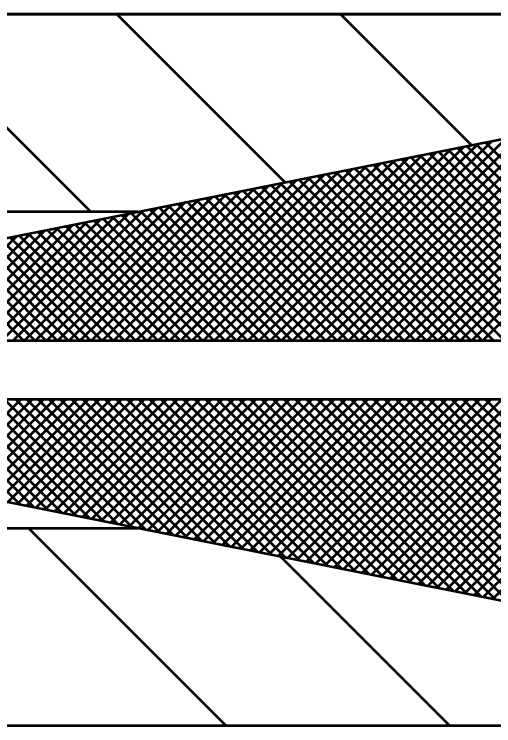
# Model space of a CAD drawing. Extents: x -1 to 679, y 0 to 440.
# Drawn here: x 153.3 to 159.36, y 378.6 to 387.6 of the extents above; entities that cross this region are included whole.
import ezdxf

# ---------------------------------------------------------------- set-up
doc = ezdxf.new("R2010")
doc.units = 0
doc.header["$LTSCALE"] = 0.8
doc.layers.add('1', color=7, linetype='Continuous', lineweight=53)

msp = doc.modelspace()

# ---------------------------------------------------------------- linework, layer by layer
at = {"layer": '1'}
for p, q in [((167.8587, 387.6011), (141.4252, 387.6011)), ((154.2673, 385.1011), (151.7673, 387.6011)), ((156.7229, 385.4739), (154.5957, 387.6011)), ((159.0799, 385.9453), (157.4242, 387.6011)), ((157.2449, 383.4761), (159.8699, 386.1011)), ((157.3863, 383.4761), (160.0113, 386.1011)), ((157.5278, 383.4761), (160.1528, 386.1011)), ((157.6693, 383.4761), (160.2943, 386.1011)), ((157.8107, 383.4761), (160.4357, 386.1011)), ((157.9521, 383.4761), (160.5771, 386.1011)), ((158.0935, 383.4761), (160.7185, 386.1011)), ((158.2349, 383.4761), (160.8599, 386.1011)), ((158.3763, 383.4761), (161.0013, 386.1011)), ((158.5178, 383.4761), (161.1428, 386.1011)), ((158.6592, 383.4761), (161.2842, 386.1011)), ((158.8006, 383.4761), (161.4256, 386.1011)), ((158.942, 383.4761), (161.567, 386.1011)), ((159.0834, 383.4761), (161.7084, 386.1011)), ((159.2248, 383.4761), (161.8498, 386.1011)), ((156.9621, 383.4761), (159.5192, 386.0332)), ((157.1035, 383.4761), (159.696, 386.0686)), ((156.5378, 383.4761), (158.9889, 385.9272)), ((156.6792, 383.4761), (159.1657, 385.9625)), ((156.8207, 383.4761), (159.3424, 385.9978)), ((161.477, 383.4761), (159.0197, 385.9333)), ((161.6184, 383.4761), (159.1377, 385.9569)), ((161.7598, 383.4761), (159.2555, 385.9804)), ((156.255, 383.4761), (158.6353, 385.8564)), ((156.3964, 383.4761), (158.8121, 385.8918)), ((160.9113, 383.4761), (158.5483, 385.839)), ((161.0528, 383.4761), (158.6662, 385.8626)), ((161.1942, 383.4761), (158.7841, 385.8862)), ((161.3356, 383.4761), (158.9019, 385.9097)), ((155.8307, 383.4761), (158.105, 385.7503)), ((155.9722, 383.4761), (158.2817, 385.7857)), ((156.1136, 383.4761), (158.4586, 385.8211)), ((160.3457, 383.4761), (158.077, 385.7448)), ((160.4871, 383.4761), (158.1948, 385.7683)), ((160.6285, 383.4761), (158.3127, 385.7919)), ((160.7699, 383.4761), (158.4305, 385.8154)), ((155.5479, 383.4761), (157.7514, 385.6797)), ((155.6893, 383.4761), (157.9282, 385.715)), ((159.7799, 383.4761), (157.6056, 385.6505)), ((159.9213, 383.4761), (157.7234, 385.674)), ((160.0627, 383.4761), (157.8413, 385.6976)), ((160.2042, 383.4761), (157.9591, 385.7212)), ((155.1237, 383.4761), (157.2211, 385.5736)), ((155.2651, 383.4761), (157.3979, 385.6089)), ((155.4065, 383.4761), (157.5747, 385.6442)), ((159.3557, 383.4761), (157.252, 385.5797)), ((159.4971, 383.4761), (157.3698, 385.6033)), ((159.6385, 383.4761), (157.4878, 385.6269)), ((154.8407, 383.4761), (156.8676, 385.5028)), ((154.9822, 383.4761), (157.0443, 385.5383)), ((158.79, 383.4761), (156.7806, 385.4855)), ((158.9314, 383.4761), (156.8984, 385.509)), ((159.0728, 383.4761), (157.0163, 385.5326)), ((159.2142, 383.4761), (157.1342, 385.5562)), ((154.4165, 383.4761), (156.3372, 385.3968)), ((154.5579, 383.4761), (156.514, 385.4322)), ((154.6993, 383.4761), (156.6908, 385.4675)), ((158.2243, 383.4761), (156.3092, 385.3912)), ((158.3657, 383.4761), (156.4271, 385.4147)), ((158.5072, 383.4761), (156.5449, 385.4383)), ((158.6486, 383.4761), (156.6627, 385.4619)), ((153.9922, 383.4761), (155.8069, 385.2908)), ((154.1337, 383.4761), (155.9837, 385.3261)), ((154.2751, 383.4761), (156.1605, 385.3614)), ((157.6586, 383.4761), (155.8378, 385.2969)), ((157.8001, 383.4761), (155.9557, 385.3205)), ((157.9415, 383.4761), (156.0735, 385.3441)), ((158.0829, 383.4761), (156.1913, 385.3676)), ((153.7094, 383.4761), (155.4533, 385.22)), ((153.8508, 383.4761), (155.6302, 385.2554)), ((157.0929, 383.4761), (155.3664, 385.2027)), ((157.2343, 383.4761), (155.4843, 385.2262)), ((157.3757, 383.4761), (155.6021, 385.2498)), ((157.5172, 383.4761), (155.7199, 385.2733)), ((153.2852, 383.4761), (154.923, 385.1139)), ((153.4266, 383.4761), (155.0998, 385.1493)), ((153.568, 383.4761), (155.2766, 385.1847)), ((156.6687, 383.4761), (155.0128, 385.1319)), ((156.8101, 383.4761), (155.1307, 385.1555)), ((156.9515, 383.4761), (155.2485, 385.1791)), ((153.0023, 383.4761), (154.5695, 385.0433)), ((153.1437, 383.4761), (154.7463, 385.0786)), ((156.103, 383.4761), (154.5414, 385.0377)), ((156.2444, 383.4761), (154.6592, 385.0612)), ((156.3858, 383.4761), (154.7772, 385.0847)), ((156.5272, 383.4761), (154.895, 385.1083)), ((152.5781, 383.4761), (154.0392, 384.9372)), ((152.7195, 383.4761), (154.2159, 384.9725)), ((152.8609, 383.4761), (154.3927, 385.0079)), ((155.5373, 383.4761), (154.07, 384.9433)), ((155.6788, 383.4761), (154.1879, 384.9669)), ((155.8202, 383.4761), (154.3057, 384.9905)), ((155.9616, 383.4761), (154.4236, 385.0141)), ((152.2952, 383.4761), (153.6856, 384.8665)), ((152.4367, 383.4761), (153.8623, 384.9018)), ((154.9716, 383.4761), (153.5986, 384.8491)), ((155.113, 383.4761), (153.7165, 384.8727)), ((155.2545, 383.4761), (153.8343, 384.8963)), ((155.3959, 383.4761), (153.9522, 384.9197)), ((152.0123, 383.4761), (153.332, 384.7957)), ((152.1538, 383.4761), (153.5088, 384.8311)), ((154.4059, 383.4761), (153.1273, 384.7548)), ((154.5473, 383.4761), (153.2451, 384.7783)), ((154.6887, 383.4761), (153.3629, 384.8019)), ((154.8302, 383.4761), (153.4808, 384.8255)), ((153.8402, 383.4761), (152.6558, 384.6605)), ((153.9817, 383.4761), (152.7737, 384.6841)), ((154.1231, 383.4761), (152.8915, 384.7077)), ((154.2645, 383.4761), (153.0093, 384.7312)), ((153.416, 383.4761), (152.3022, 384.5898)), ((153.5574, 383.4761), (152.4201, 384.6133)), ((153.6988, 383.4761), (152.538, 384.6369)), ((153.3724, 381.3983), (152.0447, 382.7261)), ((153.5493, 381.3629), (152.1861, 382.7261)), ((152.2753, 381.6178), (153.3837, 382.7261)), ((153.726, 381.3276), (152.3275, 382.7261)), ((152.3932, 381.5942), (153.5251, 382.7261)), ((153.9027, 381.2922), (152.4689, 382.7261)), ((152.511, 381.5706), (153.6665, 382.7261)), ((154.0796, 381.2569), (152.6103, 382.7261)), ((152.6289, 381.547), (153.8079, 382.7261)), ((152.7467, 381.5234), (153.9493, 382.7261)), ((154.2563, 381.2215), (152.7517, 382.7261)), ((152.8646, 381.4999), (154.0907, 382.7261)), ((154.4331, 381.1862), (152.8932, 382.7261)), ((152.9824, 381.4763), (154.2322, 382.7261)), ((154.6099, 381.1508), (153.0346, 382.7261)), ((153.1002, 381.4527), (154.3737, 382.7261)), ((154.7867, 381.1154), (153.176, 382.7261)), ((153.2182, 381.4292), (154.5151, 382.7261)), ((154.9634, 381.0801), (153.3174, 382.7261)), ((153.336, 381.4056), (154.6565, 382.7261)), ((153.4538, 381.382), (154.7979, 382.7261)), ((155.1403, 381.0447), (153.4588, 382.7261)), ((153.5717, 381.3584), (154.9393, 382.7261)), ((155.317, 381.0094), (153.6003, 382.7261)), ((153.6895, 381.3349), (155.0807, 382.7261)), ((155.4938, 380.974), (153.7417, 382.7261)), ((153.8074, 381.3113), (155.2222, 382.7261)), ((155.6705, 380.9387), (153.8832, 382.7261)), ((153.9253, 381.2877), (155.3636, 382.7261)), ((155.8473, 380.9033), (154.0246, 382.7261)), ((154.0431, 381.2642), (155.505, 382.7261)), ((154.1609, 381.2406), (155.6464, 382.7261)), ((156.0241, 380.868), (154.166, 382.7261)), ((154.2788, 381.217), (155.7878, 382.7261)), ((156.2008, 380.8326), (154.3074, 382.7261)), ((154.3967, 381.1934), (155.9292, 382.7261)), ((156.3777, 380.7972), (154.4488, 382.7261)), ((154.5145, 381.1699), (156.0707, 382.7261)), ((156.5544, 380.7619), (154.5902, 382.7261)), ((154.6323, 381.1463), (156.2121, 382.7261)), ((156.7312, 380.7266), (154.7317, 382.7261)), ((154.7502, 381.1227), (156.3535, 382.7261)), ((154.8681, 381.0992), (156.4949, 382.7261)), ((156.908, 380.6912), (154.8731, 382.7261)), ((154.9859, 381.0756), (156.6363, 382.7261)), ((157.0847, 380.6558), (155.0145, 382.7261)), ((155.1037, 381.052), (156.7778, 382.7261)), ((157.2615, 380.6205), (155.1559, 382.7261)), ((155.2216, 381.0285), (156.9193, 382.7261)), ((157.4383, 380.5852), (155.2973, 382.7261)), ((155.3394, 381.0049), (157.0607, 382.7261)), ((157.6151, 380.5497), (155.4387, 382.7261)), ((155.4573, 380.9813), (157.2021, 382.7261)), ((155.5752, 380.9577), (157.3435, 382.7261)), ((157.7918, 380.5144), (155.5802, 382.7261)), ((155.693, 380.9342), (157.4849, 382.7261)), ((157.9686, 380.4791), (155.7216, 382.7261)), ((155.8108, 380.9106), (157.6263, 382.7261)), ((158.1454, 380.4437), (155.863, 382.7261)), ((155.9288, 380.8871), (157.7678, 382.7261)), ((158.3222, 380.4083), (156.0045, 382.7261)), ((156.0466, 380.8635), (157.9092, 382.7261)), ((158.4989, 380.373), (156.1459, 382.7261)), ((156.1644, 380.8399), (158.0506, 382.7261)), ((156.2823, 380.8163), (158.192, 382.7261)), ((158.6757, 380.3377), (156.2873, 382.7261)), ((156.4001, 380.7928), (158.3334, 382.7261)), ((158.8525, 380.3023), (156.4288, 382.7261)), ((156.518, 380.7692), (158.4748, 382.7261)), ((159.0292, 380.2669), (156.5702, 382.7261)), ((156.6358, 380.7457), (158.6163, 382.7261)), ((159.2061, 380.2316), (156.7116, 382.7261)), ((156.7537, 380.7221), (158.7577, 382.7261)), ((159.3828, 380.1962), (156.853, 382.7261)), ((156.8715, 380.6985), (158.8991, 382.7261)), ((156.9894, 380.6749), (159.0405, 382.7261)), ((159.5596, 380.1609), (156.9944, 382.7261)), ((157.1072, 380.6513), (159.182, 382.7261)), ((159.7363, 380.1256), (157.1358, 382.7261)), ((157.2251, 380.6277), (159.3234, 382.7261)), ((159.9022, 380.1011), (157.2772, 382.7261)), ((157.3429, 380.6042), (159.4648, 382.7261)), ((160.0437, 380.1011), (157.4187, 382.7261)), ((157.4607, 380.5807), (159.6062, 382.7261)), ((160.1851, 380.1011), (157.5601, 382.7261)), ((157.5787, 380.5571), (159.7477, 382.7261)), ((157.6965, 380.5335), (159.8891, 382.7261)), ((160.3265, 380.1011), (157.7015, 382.7261)), ((157.8143, 380.5099), (160.0305, 382.7261)), ((160.4679, 380.1011), (157.8429, 382.7261)), ((157.9322, 380.4863), (160.1719, 382.7261)), ((160.6093, 380.1011), (157.9843, 382.7261)), ((158.0501, 380.4628), (160.3133, 382.7261)), ((160.7507, 380.1011), (158.1257, 382.7261)), ((158.1679, 380.4393), (160.4547, 382.7261)), ((160.8922, 380.1011), (158.2672, 382.7261)), ((158.2858, 380.4157), (160.5962, 382.7261)), ((158.4036, 380.3921), (160.7376, 382.7261)), ((161.0336, 380.1011), (158.4086, 382.7261)), ((158.5214, 380.3685), (160.879, 382.7261)), ((161.1751, 380.1011), (158.5501, 382.7261)), ((158.6393, 380.3449), (161.0204, 382.7261)), ((161.3165, 380.1011), (158.6915, 382.7261)), ((158.7572, 380.3214), (161.1618, 382.7261)), ((161.4579, 380.1011), (158.8329, 382.7261)), ((158.875, 380.2978), (161.3032, 382.7261)), ((161.5993, 380.1011), (158.9743, 382.7261)), ((158.9928, 380.2742), (161.4447, 382.7261)), ((159.1107, 380.2507), (161.5861, 382.7261)), ((161.7407, 380.1011), (159.1157, 382.7261)), ((159.2286, 380.2271), (161.7276, 382.7261)), ((161.8822, 380.1011), (159.2572, 382.7261)), ((159.3464, 380.2035), (161.869, 382.7261)), ((155.9781, 378.6011), (153.4781, 381.1011)), ((158.8065, 378.6011), (156.6685, 380.7391)), ((167.8587, 378.6011), (141.0375, 378.6011))]:
    msp.add_line(p, q, dxfattribs=at)
for points in [[(141.6087, 383.8511), (132.6087, 383.8511), (132.6087, 384.3511), (134.1087, 385.4761), (134.1087, 385.1011), (140.6087, 385.1011), (140.6087, 385.8511), (140.6087, 387.6011), (167.8587, 387.6011), (167.8587, 386.1011)], [(154.8587, 385.1011), (144.3587, 385.1011), (143.3587, 383.8511), (142.1087, 383.8511)], [(142.1087, 382.3511), (143.3587, 382.3511), (144.3587, 381.1011), (154.8587, 381.1011)], [(167.8587, 380.1011), (167.8587, 378.6011), (140.6087, 378.6011)]]:
    msp.add_lwpolyline(points, dxfattribs=at)
for points in [[(149.8587, 382.1011), (149.8587, 384.1011), (159.8587, 386.1011), (167.8587, 386.1011), (180.3587, 386.1011), (180.3587, 384.1011), (180.3587, 382.1011), (180.3587, 380.1011), (167.8587, 380.1011), (159.8587, 380.1011), (154.8585, 381.1011)], [(150.3587, 382.7261), (150.3587, 383.4761), (179.8587, 383.4761), (179.8587, 382.7261)]]:
    msp.add_lwpolyline(points, close=True, dxfattribs=at)

doc.saveas('drawing.dxf')
